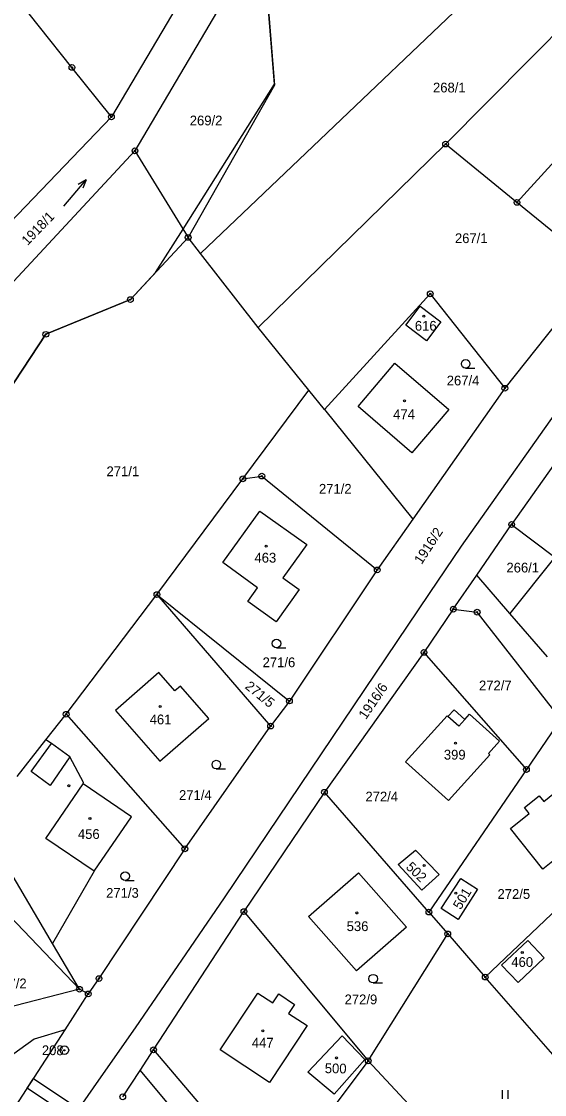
# Model space of a CAD drawing. Extents: x -445050 to -440454, y -1134563 to -1129741.
# Drawn here: x -442429.3 to -442338.2, y -1130723.1 to -1130536.2 of the extents above; entities that cross this region are included whole.
import ezdxf

# ---------------------------------------------------------------- set-up
doc = ezdxf.new("R2010")
doc.units = 0
for name, color, linetype in [('Vrstva 1', 7, 'Continuous'), ('Vrstva 16', 7, 'Continuous'), ('Vrstva 17', 7, 'Continuous'), ('Vrstva 18', 7, 'Continuous'), ('Vrstva 19', 7, 'Continuous'), ('Vrstva 24', 7, 'Continuous'), ('Vrstva 25', 7, 'Continuous'), ('Vrstva 3', 7, 'Continuous'), ('Vrstva 30', 7, 'Continuous'), ('Vrstva 37', 7, 'Continuous'), ('Vrstva 4', 7, 'Continuous'), ('Vrstva 52', 7, 'Continuous')]:
    doc.layers.add(name, color=color, linetype=linetype)

msp = doc.modelspace()

# ---------------------------------------------------------------- linework, layer by layer
at = {"layer": 'Vrstva 1'}
for points in [[(-442430.79, -1130742.31), (-442424.62, -1130733.2), (-442415.82, -1130720.62), (-442409.44, -1130711.5), (-442393.93, -1130688.86), (-442358.25, -1130635.86), (-442352.69, -1130627.61), (-442332.86, -1130599.66), (-442309.46, -1130567.56), (-442303.89, -1130560.33), (-442293.28, -1130546.91), (-442286.99, -1130538.97), (-442279.11, -1130529.2), (-442273.28, -1130522.3), (-442266.1, -1130514.22), (-442252.71, -1130497.03), (-442249.64, -1130492.6), (-442243.06, -1130482.81), (-442233.55, -1130466.59), (-442229.34, -1130457.62), (-442222.85, -1130440.58), (-442219.54, -1130431.16), (-442202.59, -1130378.37)], [(-442330.75, -1130512.4), (-442398.11, -1130576.64)], [(-442420.53, -1130544.24), (-442443.15, -1130515.88)], [(-442394.42, -1130520.31), (-442413.65, -1130552.86)], [(-442386.66, -1130519.88), (-442409.55, -1130558.76)], [(-442355.44, -1130557.59), (-442318.84, -1130520.61)], [(-442386.53, -1130531.38), (-442385.24, -1130547.32)], [(-442343.01, -1130567.75), (-442316.48, -1130538.67)], [(-442413.65, -1130552.86), (-442420.53, -1130544.24)], [(-442385.24, -1130547.32), (-442400.28, -1130573.85)], [(-442413.65, -1130552.86), (-442451.86, -1130592.6)], [(-442355.44, -1130557.59), (-442388.11, -1130589.54)], [(-442343.01, -1130567.75), (-442355.44, -1130557.59)], [(-442462.33, -1130615.57), (-442409.55, -1130558.76)], [(-442409.55, -1130558.76), (-442400.28, -1130573.85)], [(-442328.68, -1130579.46), (-442343.01, -1130567.75)], [(-442400.28, -1130573.85), (-442410.35, -1130584.67)], [(-442398.11, -1130576.64), (-442400.28, -1130573.85)], [(-442388.11, -1130589.54), (-442398.11, -1130576.64)], [(-442328.68, -1130579.46), (-442345.13, -1130600.11)], [(-442376.54, -1130603.83), (-442358.11, -1130583.67)], [(-442358.11, -1130583.67), (-442345.13, -1130600.11)], [(-442410.35, -1130584.67), (-442425.08, -1130590.72)], [(-442362.4, -1130589.14), (-442359.9, -1130585.84)], [(-442359.9, -1130585.84), (-442356.29, -1130588.56)], [(-442379.29, -1130600.43), (-442388.11, -1130589.54)], [(-442358.77, -1130591.85), (-442362.4, -1130589.14)], [(-442356.29, -1130588.56), (-442358.77, -1130591.85)], [(-442425.08, -1130590.72), (-442442.7, -1130617.43)], [(-442370.69, -1130603.28), (-442364.31, -1130595.76)], [(-442364.31, -1130595.76), (-442354.87, -1130603.81)], [(-442390.76, -1130615.89), (-442379.29, -1130600.43)], [(-442376.54, -1130603.83), (-442379.29, -1130600.43)], [(-442345.13, -1130600.11), (-442361.13, -1130622.9)], [(-442376.54, -1130603.83), (-442361.13, -1130622.9)], [(-442361.33, -1130611.38), (-442370.69, -1130603.28)], [(-442354.87, -1130603.81), (-442361.33, -1130611.38)], [(-442332, -1130606.94), (-442343.94, -1130623.85)], [(-442405.72, -1130636.06), (-442390.76, -1130615.89)], [(-442390.76, -1130615.89), (-442387.46, -1130615.41)], [(-442387.46, -1130615.41), (-442367.35, -1130631.76)], [(-442394.24, -1130630.45), (-442387.78, -1130621.51)], [(-442387.78, -1130621.51), (-442379.63, -1130627.34)], [(-442361.13, -1130622.9), (-442367.35, -1130631.76)], [(-442350, -1130632.69), (-442343.94, -1130623.85)], [(-442343.94, -1130623.85), (-442336.39, -1130629.53)], [(-442379.63, -1130627.34), (-442383.77, -1130633.11)], [(-442388.18, -1130634.87), (-442394.24, -1130630.45)], [(-442336.39, -1130629.53), (-442344.23, -1130639.36)], [(-442367.35, -1130631.76), (-442382.66, -1130654.59)], [(-442354.1, -1130638.59), (-442350, -1130632.69)], [(-442344.23, -1130639.36), (-442350, -1130632.69)], [(-442383.77, -1130633.11), (-442380.93, -1130635.15)], [(-442421.53, -1130656.89), (-442405.72, -1130636.06)], [(-442405.72, -1130636.06), (-442382.66, -1130654.59)], [(-442405.72, -1130636.06), (-442385.92, -1130658.96)], [(-442389.9, -1130637.27), (-442388.18, -1130634.87)], [(-442380.93, -1130635.15), (-442384.98, -1130640.8)], [(-442384.98, -1130640.8), (-442389.9, -1130637.27)], [(-442354.1, -1130638.59), (-442359.21, -1130646.12)], [(-442354.1, -1130638.59), (-442349.95, -1130639.11)], [(-442335.38, -1130657.75), (-442349.95, -1130639.11)], [(-442337.72, -1130646.89), (-442344.23, -1130639.36)], [(-442359.21, -1130646.12), (-442376.55, -1130670.48)], [(-442359.21, -1130646.12), (-442341.37, -1130666.52)], [(-442405.38, -1130649.64), (-442412.93, -1130656.26)], [(-442402.59, -1130652.82), (-442405.38, -1130649.64)], [(-442401.64, -1130651.98), (-442402.59, -1130652.82)], [(-442396.7, -1130657.61), (-442401.64, -1130651.98)], [(-442382.66, -1130654.59), (-442385.92, -1130658.96)], [(-442425.05, -1130661.34), (-442421.53, -1130656.89)], [(-442421.53, -1130656.89), (-442400.86, -1130680.33)], [(-442412.93, -1130656.26), (-442405.2, -1130665.07)], [(-442355.03, -1130657.3), (-442353.95, -1130656.1)], [(-442353.95, -1130656.1), (-442352.08, -1130657.79)], [(-442352.08, -1130657.79), (-442351.27, -1130656.89)], [(-442351.27, -1130656.89), (-442346.07, -1130661.59)], [(-442405.2, -1130665.07), (-442396.7, -1130657.61)], [(-442400.86, -1130680.33), (-442385.92, -1130658.96)], [(-442362.41, -1130665.16), (-442355.18, -1130657.16)], [(-442355.18, -1130657.16), (-442355.03, -1130657.3)], [(-442335.38, -1130657.75), (-442341.37, -1130666.52)], [(-442430.09, -1130667.72), (-442425.05, -1130661.34)], [(-442424.12, -1130662.01), (-442425.05, -1130661.34)], [(-442420.89, -1130664.34), (-442424.12, -1130662.01)], [(-442346.07, -1130661.59), (-442348, -1130663.72)], [(-442418.49, -1130668.76), (-442420.89, -1130664.34)], [(-442347.74, -1130663.95), (-442354.93, -1130671.92)], [(-442348, -1130663.72), (-442347.74, -1130663.95)], [(-442354.93, -1130671.92), (-442362.41, -1130665.16)], [(-442341.37, -1130666.52), (-442358.34, -1130691.35)], [(-442418.55, -1130669.02), (-442418.49, -1130668.76)], [(-442410.16, -1130674.79), (-442418.55, -1130669.02)], [(-442338.34, -1130672.11), (-442334.32, -1130668.85)], [(-442376.55, -1130670.48), (-442390.57, -1130691.27)], [(-442358.34, -1130691.35), (-442376.55, -1130670.48)], [(-442341.7, -1130673.11), (-442339.13, -1130671.11)], [(-442339.13, -1130671.11), (-442338.34, -1130672.11)], [(-442340.86, -1130674.17), (-442341.7, -1130673.11)], [(-442416.65, -1130684.25), (-442410.16, -1130674.79)], [(-442344.15, -1130676.79), (-442340.86, -1130674.17)], [(-442320.78, -1130676.35), (-442348.53, -1130702.68)], [(-442338.51, -1130683.89), (-442344.15, -1130676.79)], [(-442328.61, -1130675.96), (-442338.51, -1130683.89)], [(-442400.86, -1130680.33), (-442415.82, -1130702.93)], [(-442363.7, -1130683.09), (-442360.67, -1130680.57)], [(-442360.67, -1130680.57), (-442356.58, -1130684.78)], [(-442359.58, -1130687.55), (-442363.7, -1130683.09)], [(-442423.92, -1130696.8), (-442431.18, -1130684.47)], [(-442416.65, -1130684.25), (-442423.92, -1130696.8)], [(-442379.31, -1130692.11), (-442370.6, -1130684.49)], [(-442370.6, -1130684.49), (-442362.28, -1130693.99)], [(-442356.58, -1130684.78), (-442359.58, -1130687.55)], [(-442356.21, -1130690.75), (-442352.79, -1130685.48)], [(-442352.79, -1130685.48), (-442349.86, -1130687.38)], [(-442435.09, -1130688.21), (-442419.21, -1130704.8)], [(-442349.86, -1130687.38), (-442353.28, -1130692.65)], [(-442353.28, -1130692.65), (-442356.21, -1130690.75)], [(-442406.33, -1130715.35), (-442390.57, -1130691.27)], [(-442390.57, -1130691.27), (-442368.91, -1130717.26)], [(-442370.95, -1130701.56), (-442379.31, -1130692.11)], [(-442358.34, -1130691.35), (-442355.08, -1130695.15)], [(-442362.28, -1130693.99), (-442370.95, -1130701.56)], [(-442368.91, -1130717.26), (-442355.08, -1130695.15)], [(-442355.08, -1130695.15), (-442348.53, -1130702.68)], [(-442345.68, -1130700.58), (-442341.12, -1130696.28)], [(-442341.12, -1130696.28), (-442338.26, -1130699.31)], [(-442419.21, -1130704.8), (-442423.92, -1130696.8)], [(-442338.26, -1130699.31), (-442342.82, -1130703.61)], [(-442342.82, -1130703.61), (-442345.68, -1130700.58)], [(-442415.82, -1130702.93), (-442417.68, -1130705.61)], [(-442334.71, -1130718.46), (-442348.53, -1130702.68)], [(-442419.21, -1130704.8), (-442432.26, -1130708.16)], [(-442421.72, -1130711.84), (-442417.68, -1130705.61)], [(-442417.68, -1130705.61), (-442419.21, -1130704.8)], [(-442394.7, -1130715.35), (-442388.13, -1130705.45)], [(-442388.13, -1130705.45), (-442385.54, -1130707.16)], [(-442385.54, -1130707.16), (-442384.51, -1130705.61)], [(-442384.51, -1130705.61), (-442381.76, -1130707.44)], [(-442381.76, -1130707.44), (-442382.79, -1130708.99)], [(-442382.79, -1130708.99), (-442379.56, -1130711.13)], [(-442379.56, -1130711.13), (-442386.13, -1130721.03)], [(-442447.96, -1130752.29), (-442421.72, -1130711.84)], [(-442421.72, -1130711.84), (-442427.1, -1130713.47)], [(-442379.43, -1130719.25), (-442373.48, -1130712.91)], [(-442373.48, -1130712.91), (-442369.52, -1130717.02)], [(-442427.1, -1130713.47), (-442444.26, -1130725.79)], [(-442408.67, -1130718.93), (-442406.33, -1130715.35)], [(-442406.33, -1130715.35), (-442385.72, -1130739.64)], [(-442386.13, -1130721.03), (-442394.7, -1130715.35)], [(-442368.91, -1130717.26), (-442385.72, -1130739.64)], [(-442369.52, -1130717.02), (-442374.84, -1130723.09)], [(-442368.91, -1130717.26), (-442352.46, -1130734.95)], [(-442411.68, -1130723.53), (-442408.67, -1130718.93)], [(-442408.67, -1130718.93), (-442374.52, -1130759.95)], [(-442374.84, -1130723.09), (-442379.43, -1130719.25)]]:
    msp.add_lwpolyline(points, dxfattribs=at)
at = {"layer": 'Vrstva 24'}
for centre, radius in [((-442420.53, -1130544.24), 0.5), ((-442420.53, -1130544.24), 0.1), ((-442413.65, -1130552.86), 0.5), ((-442413.65, -1130552.86), 0.1), ((-442355.44, -1130557.59), 0.5), ((-442355.44, -1130557.59), 0.1), ((-442409.55, -1130558.76), 0.5), ((-442409.55, -1130558.76), 0.1), ((-442343.01, -1130567.75), 0.5), ((-442343.01, -1130567.75), 0.1), ((-442400.28, -1130573.85), 0.5), ((-442400.28, -1130573.85), 0.1), ((-442410.35, -1130584.67), 0.5), ((-442358.11, -1130583.67), 0.5), ((-442358.11, -1130583.67), 0.1), ((-442410.35, -1130584.67), 0.1), ((-442425.08, -1130590.72), 0.5), ((-442425.08, -1130590.72), 0.1), ((-442345.13, -1130600.11), 0.5), ((-442345.13, -1130600.11), 0.1), ((-442390.76, -1130615.89), 0.5), ((-442390.76, -1130615.89), 0.1), ((-442387.46, -1130615.41), 0.5), ((-442387.46, -1130615.41), 0.1), ((-442343.94, -1130623.85), 0.5), ((-442343.94, -1130623.85), 0.1), ((-442367.35, -1130631.76), 0.5), ((-442367.35, -1130631.76), 0.1), ((-442405.72, -1130636.06), 0.5), ((-442405.72, -1130636.06), 0.1), ((-442354.1, -1130638.59), 0.5), ((-442354.1, -1130638.59), 0.1), ((-442349.95, -1130639.11), 0.5), ((-442349.95, -1130639.11), 0.1), ((-442359.21, -1130646.12), 0.5), ((-442359.21, -1130646.12), 0.1), ((-442382.66, -1130654.59), 0.5), ((-442382.66, -1130654.59), 0.1), ((-442421.53, -1130656.89), 0.5), ((-442421.53, -1130656.89), 0.1), ((-442385.92, -1130658.96), 0.5), ((-442385.92, -1130658.96), 0.1), ((-442341.37, -1130666.52), 0.5), ((-442341.37, -1130666.52), 0.1), ((-442376.55, -1130670.48), 0.5), ((-442376.55, -1130670.48), 0.1), ((-442400.86, -1130680.33), 0.5), ((-442400.86, -1130680.33), 0.1), ((-442390.57, -1130691.27), 0.5), ((-442390.57, -1130691.27), 0.1), ((-442358.34, -1130691.35), 0.5), ((-442358.34, -1130691.35), 0.1), ((-442355.08, -1130695.15), 0.5), ((-442355.08, -1130695.15), 0.1), ((-442415.82, -1130702.93), 0.5), ((-442415.82, -1130702.93), 0.1), ((-442348.53, -1130702.68), 0.5), ((-442348.53, -1130702.68), 0.1), ((-442419.21, -1130704.8), 0.5), ((-442419.21, -1130704.8), 0.1), ((-442417.68, -1130705.61), 0.5), ((-442417.68, -1130705.61), 0.1), ((-442421.85, -1130715.42), 0.75), ((-442406.33, -1130715.35), 0.5), ((-442421.85, -1130715.42), 0.1), ((-442406.33, -1130715.35), 0.1), ((-442368.91, -1130717.26), 0.5), ((-442368.91, -1130717.26), 0.1), ((-442411.68, -1130723.53), 0.5)]:
    msp.add_circle(centre, radius, dxfattribs=at)
at = {"layer": 'Vrstva 25'}
for p, q in [((-442351.95, -1130596.6), (-442350.35, -1130596.6)), ((-442384.88, -1130645.32), (-442383.28, -1130645.32)), ((-442395.38, -1130666.42), (-442393.78, -1130666.42)), ((-442411.27, -1130685.83), (-442409.67, -1130685.83)), ((-442368.06, -1130703.7), (-442366.46, -1130703.7)), ((-442345.56, -1130723.88), (-442345.56, -1130722.38)), ((-442344.56, -1130723.88), (-442344.56, -1130722.38))]:
    msp.add_line(p, q, dxfattribs=at)
for points in [[(-442421.93, -1130568.42), (-442418.07, -1130563.82), (-442419.42, -1130564.65)], [(-442418.07, -1130563.82), (-442418.65, -1130565.29)]]:
    msp.add_lwpolyline(points, dxfattribs=at)
for centre, radius in [((-442359.24, -1130587.57), 0.175), ((-442351.95, -1130595.85), 0.75), ((-442362.62, -1130602.32), 0.175), ((-442386.71, -1130627.63), 0.175), ((-442384.88, -1130644.57), 0.75), ((-442405.18, -1130655.56), 0.175), ((-442353.72, -1130661.91), 0.175), ((-442395.38, -1130665.67), 0.75), ((-442421.06, -1130669.34), 0.175), ((-442417.39, -1130675.06), 0.175), ((-442359.16, -1130683.22), 0.175), ((-442411.27, -1130685.08), 0.75), ((-442353.67, -1130688.05), 0.175), ((-442370.92, -1130691.51), 0.175), ((-442342.08, -1130698.38), 0.175), ((-442368.06, -1130702.95), 0.75), ((-442387.29, -1130712.05), 0.175), ((-442374.46, -1130716.76), 0.175)]:
    msp.add_circle(centre, radius, dxfattribs=at)
at = {"layer": 'Vrstva 3'}
for points in [[(-442362.4, -1130589.14), (-442359.9, -1130585.84)], [(-442359.9, -1130585.84), (-442356.29, -1130588.56)], [(-442358.77, -1130591.85), (-442362.4, -1130589.14)], [(-442356.29, -1130588.56), (-442358.77, -1130591.85)], [(-442370.69, -1130603.28), (-442364.31, -1130595.76)], [(-442364.31, -1130595.76), (-442354.87, -1130603.81)], [(-442361.33, -1130611.38), (-442370.69, -1130603.28)], [(-442354.87, -1130603.81), (-442361.33, -1130611.38)], [(-442394.24, -1130630.45), (-442387.78, -1130621.51)], [(-442387.78, -1130621.51), (-442379.63, -1130627.34)], [(-442379.63, -1130627.34), (-442383.77, -1130633.11)], [(-442388.18, -1130634.87), (-442394.24, -1130630.45)], [(-442383.77, -1130633.11), (-442380.93, -1130635.15)], [(-442389.9, -1130637.27), (-442388.18, -1130634.87)], [(-442380.93, -1130635.15), (-442384.98, -1130640.8)], [(-442384.98, -1130640.8), (-442389.9, -1130637.27)], [(-442405.38, -1130649.64), (-442412.93, -1130656.26)], [(-442402.59, -1130652.82), (-442405.38, -1130649.64)], [(-442401.64, -1130651.98), (-442402.59, -1130652.82)], [(-442396.7, -1130657.61), (-442401.64, -1130651.98)], [(-442412.93, -1130656.26), (-442405.2, -1130665.07)], [(-442352.08, -1130657.79), (-442351.27, -1130656.89)], [(-442351.27, -1130656.89), (-442346.07, -1130661.59)], [(-442405.2, -1130665.07), (-442396.7, -1130657.61)], [(-442362.41, -1130665.16), (-442355.18, -1130657.16)], [(-442355.18, -1130657.16), (-442355.03, -1130657.3)], [(-442353.16, -1130658.98), (-442355.03, -1130657.3)], [(-442352.08, -1130657.79), (-442353.16, -1130658.98)], [(-442346.07, -1130661.59), (-442348, -1130663.72)], [(-442347.74, -1130663.95), (-442354.93, -1130671.92)], [(-442348, -1130663.72), (-442347.74, -1130663.95)], [(-442354.93, -1130671.92), (-442362.41, -1130665.16)], [(-442425.1, -1130678.54), (-442418.55, -1130669.02)], [(-442410.16, -1130674.79), (-442418.55, -1130669.02)], [(-442338.34, -1130672.11), (-442334.32, -1130668.85)], [(-442341.7, -1130673.11), (-442339.13, -1130671.11)], [(-442339.13, -1130671.11), (-442338.34, -1130672.11)], [(-442340.86, -1130674.17), (-442341.7, -1130673.11)], [(-442416.65, -1130684.25), (-442410.16, -1130674.79)], [(-442344.15, -1130676.79), (-442340.86, -1130674.17)], [(-442338.51, -1130683.89), (-442344.15, -1130676.79)], [(-442328.61, -1130675.96), (-442338.51, -1130683.89)], [(-442416.65, -1130684.25), (-442425.1, -1130678.54)], [(-442363.7, -1130683.09), (-442360.67, -1130680.57)], [(-442360.67, -1130680.57), (-442356.58, -1130684.78)], [(-442359.58, -1130687.55), (-442363.7, -1130683.09)], [(-442379.31, -1130692.11), (-442370.6, -1130684.49)], [(-442370.6, -1130684.49), (-442362.28, -1130693.99)], [(-442356.58, -1130684.78), (-442359.58, -1130687.55)], [(-442356.21, -1130690.75), (-442352.79, -1130685.48)], [(-442352.79, -1130685.48), (-442349.86, -1130687.38)], [(-442349.86, -1130687.38), (-442353.28, -1130692.65)], [(-442353.28, -1130692.65), (-442356.21, -1130690.75)], [(-442370.95, -1130701.56), (-442379.31, -1130692.11)], [(-442362.28, -1130693.99), (-442370.95, -1130701.56)], [(-442345.68, -1130700.58), (-442341.12, -1130696.28)], [(-442341.12, -1130696.28), (-442338.26, -1130699.31)], [(-442338.26, -1130699.31), (-442342.82, -1130703.61)], [(-442342.82, -1130703.61), (-442345.68, -1130700.58)], [(-442394.7, -1130715.35), (-442388.13, -1130705.45)], [(-442388.13, -1130705.45), (-442385.54, -1130707.16)], [(-442385.54, -1130707.16), (-442384.51, -1130705.61)], [(-442384.51, -1130705.61), (-442381.76, -1130707.44)], [(-442381.76, -1130707.44), (-442382.79, -1130708.99)], [(-442382.79, -1130708.99), (-442379.56, -1130711.13)], [(-442379.56, -1130711.13), (-442386.13, -1130721.03)], [(-442379.43, -1130719.25), (-442373.48, -1130712.91)], [(-442373.48, -1130712.91), (-442369.52, -1130717.02)], [(-442386.13, -1130721.03), (-442394.7, -1130715.35)], [(-442369.52, -1130717.02), (-442374.84, -1130723.09)], [(-442374.84, -1130723.09), (-442379.43, -1130719.25)]]:
    msp.add_lwpolyline(points, dxfattribs=at)
at = {"layer": 'Vrstva 30'}
msp.add_lwpolyline([(-442428.31, -1130722), (-442427.22, -1130720.32), (-442414.96, -1130728.55), (-442416.05, -1130730.21), (-442428.31, -1130722)], dxfattribs=at)
at = {"layer": 'Vrstva 37'}
for centre in [(-442359.24, -1130587.57), (-442362.62, -1130602.32), (-442386.71, -1130627.63), (-442405.18, -1130655.56), (-442353.72, -1130661.91), (-442417.39, -1130675.06), (-442359.16, -1130683.22), (-442353.67, -1130688.05), (-442370.92, -1130691.51), (-442342.08, -1130698.38), (-442387.29, -1130712.05), (-442374.46, -1130716.76)]:
    msp.add_circle(centre, 0.175, dxfattribs=at)
at = {"layer": 'Vrstva 4'}
for points in [[(-442353.16, -1130658.98), (-442355.03, -1130657.3)], [(-442352.08, -1130657.79), (-442353.16, -1130658.98)], [(-442427.61, -1130666.85), (-442424.12, -1130662.01)], [(-442420.89, -1130664.34), (-442424.33, -1130669.31)], [(-442424.33, -1130669.31), (-442427.61, -1130666.85)], [(-442425.1, -1130678.54), (-442418.55, -1130669.02)], [(-442416.65, -1130684.25), (-442425.1, -1130678.54)]]:
    msp.add_lwpolyline(points, dxfattribs=at)
at = {"layer": 'Vrstva 52'}
msp.add_lwpolyline([(-442442.7, -1130617.43), (-442425.08, -1130590.72), (-442410.35, -1130584.67), (-442405.99, -1130579.98), (-442401.18, -1130572.38), (-442385.25, -1130547.17), (-442386.53, -1130531.38)], dxfattribs=at)

# ---------------------------------------------------------------- texts
at = {"layer": 'Vrstva 16'}
msp.add_text('269/2', height=1.7, dxfattribs=at).set_placement((-442400.01, -1130554.33))
for s, rotation, p in [('1918/1', 45.9624, (-442428.27, -1130575.35)), ('1916/6', 55.6917, (-442369.33, -1130657.92))]:
    msp.add_text(s, height=1.7, rotation=rotation, dxfattribs=at).set_placement(p)
at = {"layer": 'Vrstva 17'}
msp.add_text('208', height=1.7, dxfattribs=at).set_placement((-442425.77, -1130716.27))
at = {"layer": 'Vrstva 18'}
for s, p in [('268/1', (-442357.64, -1130548.59)), ('267/1', (-442353.82, -1130574.83)), ('267/4', (-442355.25, -1130599.62)), ('271/1', (-442414.51, -1130615.43)), ('271/2', (-442377.51, -1130618.48)), ('266/1', (-442344.85, -1130632.2)), ('271/6', (-442387.32, -1130648.7)), ('272/7', (-442349.63, -1130652.73)), ('271/4', (-442401.88, -1130671.82)), ('272/4', (-442369.41, -1130672.08)), ('271/3', (-442414.58, -1130688.86)), ('272/5', (-442346.4, -1130689.05)), ('307/2', (-442434.11, -1130704.63)), ('272/9', (-442373.04, -1130707.41))]:
    msp.add_text(s, height=1.7, dxfattribs=at).set_placement(p)
for s, rotation, p in [('1916/2', 56.9166, (-442359.62, -1130630.91)), ('271/5', 320.8446, (-442390.52, -1130652.27))]:
    msp.add_text(s, height=1.7, rotation=rotation, dxfattribs=at).set_placement(p)
at = {"layer": 'Vrstva 19'}
for s, p in [('616', (-442360.8, -1130590.09)), ('474', (-442364.58, -1130605.5)), ('463', (-442388.74, -1130630.48)), ('461', (-442406.99, -1130658.65)), ('399', (-442355.75, -1130664.79)), ('456', (-442419.49, -1130678.61)), ('536', (-442372.68, -1130694.66)), ('460', (-442344, -1130700.9)), ('447', (-442389.19, -1130714.95))]:
    msp.add_text(s, height=1.7, dxfattribs=at).set_placement(p)
for s, rotation, p in [('502', 315.8406, (-442362.48, -1130683.65)), ('501', 58.9374, (-442352.81, -1130691.05)), ('500', 359.1444, (-442376.5, -1130719.4))]:
    msp.add_text(s, height=1.7, rotation=rotation, dxfattribs=at).set_placement(p)

doc.saveas('drawing.dxf')
